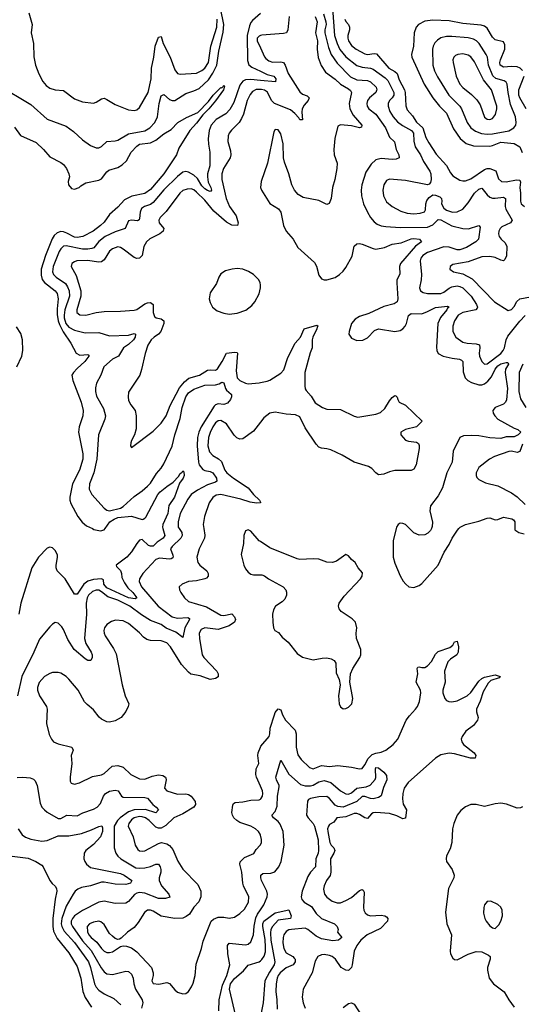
# Model space of a CAD drawing. Header units: inches. Extents: x 1682530 to 1839546, y 640742 to 791647.
# Tile 345 of 656: x 1718228 to 1721922, y 736498 to 743746. Entities that reach past the tile are written whole.
import ezdxf

# ---------------------------------------------------------------- set-up
doc = ezdxf.new("R2010")
doc.units = ezdxf.units.IN
doc.header["$MEASUREMENT"] = 0
for name, color, linetype in [('B7713', 7, 'Continuous'), ('B7714', 7, 'Continuous'), ('B7723', 7, 'Continuous'), ('B7724', 7, 'Continuous')]:
    doc.layers.add(name, color=color, linetype=linetype)

msp = doc.modelspace()

# ---------------------------------------------------------------- linework, layer by layer
at = {"layer": 'B7713', "color": 5}
for points, elevation in [([(1719401.8, 740000), (1719422.2, 739970), (1719423.8, 739950), (1719413.4, 739930), (1719350.8, 739869.2), (1719339.3, 739850), (1719355.1, 739804.9), (1719358.8, 739790), (1719356, 739784), (1719343.6, 739776.4), (1719330, 739774.9), (1719257.6, 739782.4), (1719230, 739773.5), (1719133.8, 739670), (1719108.8, 739630), (1719106.3, 739610), (1719124.6, 739570), (1719247.5, 739430), (1719351.4, 739350), (1719390, 739339.7), (1719465.4, 739345.4), (1719477.2, 739337.2), (1719478.8, 739330), (1719443.6, 739270), (1719430, 739197.6), (1719376.8, 739236.8), (1719307.2, 739267.2), (1719270, 739294.4), (1719190, 739323.4), (1719124, 739364), (1719038.1, 739430), (1718950, 739473.4), (1718876.8, 739496.8), (1718830, 739535.2), (1718810, 739545.6), (1718790, 739547.5), (1718762.7, 739537.3), (1718734.8, 739510), (1718725, 739490), (1718718, 739450), (1718719.2, 739370), (1718703.9, 739190), (1718714.6, 739154.6), (1718755, 739090), (1718762, 739070), (1718761.3, 739050), (1718750.3, 739029.7), (1718730, 739028.4), (1718710, 739040.9), (1718628.7, 739110), (1718583, 739183), (1718550, 739258), (1718537, 739277), (1718510, 739302.7), (1718490, 739309.2), (1718470, 739297.2), (1718450, 739276), (1718374.5, 739185.5), (1718332.4, 739090), (1718242.2, 738910), (1718212.5, 738770)], 560), ([(1719282.3, 740000), (1719295.5, 739950), (1719285.2, 739930), (1719240.2, 739899.8), (1719209.6, 739870.4), (1719190, 739869.6), (1719176.6, 739876.6), (1719130, 739918.4), (1719110, 739914), (1719089.1, 739890.9), (1719050.8, 739830), (1719016.4, 739790), (1718938.5, 739730), (1718940.9, 739720.9), (1718971.1, 739691.1), (1718978.2, 739670), (1718980.7, 739640.7), (1718999.7, 739599.7), (1719024.3, 739564.3), (1719061, 739530), (1719090, 739490.3), (1719078.2, 739481.8), (1719030, 739490.8), (1718870, 739564.9), (1718847.1, 739590), (1718843.7, 739623.7), (1718830.5, 739630.5), (1718770, 739624.3), (1718728.3, 739611.7), (1718699.6, 739590), (1718650, 739516.8), (1718630, 739517.2), (1718562.8, 739630), (1718504.3, 739690), (1718496.5, 739710), (1718496.4, 739730), (1718507, 739787), (1718506.4, 739806.4), (1718490, 739839.8), (1718470, 739858.2), (1718450, 739863.1), (1718430, 739855.5), (1718367.3, 739790), (1718318.2, 739710), (1718235.1, 739450), (1718221.8, 739370)], 540), ([(1719583.4, 740000), (1719590.6, 739950.6), (1719589.5, 739930), (1719548.1, 739850), (1719532.1, 739790), (1719539.8, 739750), (1719555, 739730), (1719605, 739690), (1719615.1, 739670), (1719615.3, 739650), (1719604.2, 739635.8), (1719591.1, 739628.9), (1719530, 739615.9), (1719470.3, 739609.7), (1719424.7, 739590), (1719401, 739570), (1719404, 739550), (1719413.4, 739530), (1719441.6, 739490), (1719470, 739464.2), (1719604, 739424), (1719710, 739363.3), (1719730, 739359.8), (1719790, 739372.2), (1719809.1, 739350), (1719815.9, 739330), (1719810.2, 739310), (1719770, 739283.4), (1719690, 739256.9), (1719590, 739268.9), (1719564, 739256), (1719549.4, 739230.6), (1719551.1, 739190), (1719571.1, 739070), (1719583.2, 739050), (1719678.2, 738950), (1719690.2, 738930), (1719690.2, 738909.8), (1719670, 738895.3), (1719630, 738889), (1719556.9, 738916.9), (1719487.8, 738927.8), (1719470, 738942.3), (1719420.2, 739000.2), (1719338.9, 739130), (1719310, 739157.8), (1719270, 739173.6), (1719190, 739176.5), (1719163.8, 739183.8), (1719139.7, 739199.7), (1719110, 739233.5), (1719030, 739300.9), (1718990, 739320.3), (1718933.8, 739326.2), (1718904.2, 739315.8), (1718870, 739293.3), (1718852.2, 739270), (1718847.2, 739250), (1718848.8, 739230), (1718858, 739210), (1718918.3, 739118.3), (1718938, 739078), (1718983.2, 738850), (1719005.2, 738770), (1719030.2, 738710), (1719027.2, 738690), (1719010, 738653.6), (1718973.7, 738610), (1718930, 738584.8), (1718890, 738575.5), (1718870, 738577.8), (1718830, 738596), (1718812.1, 738612.1), (1718770, 738666.3), (1718724.2, 738704.2), (1718705.8, 738725.8), (1718657.4, 738810), (1718590, 738891.3), (1718570, 738911.1), (1718530, 738935.1), (1718510, 738939.7), (1718470, 738939.7), (1718450, 738934), (1718410, 738911.1), (1718370, 738867), (1718358.5, 738830), (1718359.6, 738810), (1718374.6, 738770), (1718426, 738690), (1718430.3, 738670), (1718426.1, 738566.1), (1718445.1, 738485.1), (1718461.6, 738450), (1718476.3, 738430), (1718510, 738414.9), (1718610.6, 738390), (1718621.6, 738370), (1718606.4, 738330), (1718610.7, 738270), (1718599.1, 738170), (1718600.5, 738140.5), (1718605.8, 738125.8), (1718630, 738119.1), (1718667.5, 738127.5), (1718764.9, 738175.1), (1718830, 738187.9), (1718850, 738198), (1718909.6, 738250), (1718950, 738257), (1718990, 738242.9), (1719046, 738190), (1719110, 738158.2), (1719150, 738154.5), (1719203.4, 738176.6), (1719250, 738187.8), (1719282.8, 738182.8), (1719300.7, 738170), (1719303.2, 738163.2), (1719306.4, 738150), (1719294, 738090), (1719310, 738070.3), (1719390, 738044.6), (1719450, 738047), (1719470, 738042.3), (1719490.2, 738030), (1719520.2, 737990), (1719521.8, 737970), (1719509.1, 737950), (1719430, 737899.1), (1719362.6, 737870), (1719304.7, 737815.3), (1719270, 737794), (1719250, 737793.6), (1719230, 737802.5), (1719181, 737850), (1719153.6, 737870), (1719130, 737879.1), (1719110, 737880.9), (1719070, 737870.3), (1719050, 737855), (1719030.7, 737830), (1719027.6, 737810), (1719064, 737730), (1719077.9, 737670), (1719098, 737638), (1719110, 737628.7), (1719130, 737625.1), (1719150, 737628), (1719250, 737682.8), (1719271.8, 737688.2), (1719310, 737680.2), (1719330, 737667.3), (1719356.6, 737636.6), (1719393.1, 737553.1), (1719430, 737491.8), (1719539, 737379), (1719561.3, 737330), (1719561.7, 737290), (1719546.3, 737253.7), (1719510, 737213), (1719477.3, 737162.7), (1719454.8, 737145.2), (1719430, 737133.5), (1719370, 737129.8), (1719270, 737147.7), (1719210, 737184.6), (1719190, 737191.3), (1719170, 737191.4), (1719145.7, 737174.3), (1719100.8, 737099.2), (1719070, 737063.1), (1719022.4, 737030), (1718975.8, 736984.2), (1718962.5, 736977.5), (1718950, 736976.2), (1718930, 736983.6), (1718910, 736998.9), (1718890, 737020.5), (1718850, 737086), (1718825.9, 737106), (1718810, 737111.1), (1718770, 737103.2), (1718740.8, 737090), (1718724.2, 737070), (1718727.6, 737032.4), (1718738, 737010), (1718754, 736990), (1718795, 736955), (1718830, 736908.4), (1718850, 736889.3), (1718870, 736880.7), (1718890, 736879.2), (1718910, 736883.9), (1718970, 736923.8), (1718990, 736928.5), (1719013.4, 736926.6), (1719050, 736914.9), (1719090, 736884.9), (1719198.6, 736770), (1719210.2, 736729.8), (1719210.2, 736709.8), (1719200.3, 736670), (1719210, 736650.7), (1719253.5, 736646.5), (1719310, 736658.4), (1719330, 736650.4), (1719370, 736604.4), (1719390, 736588.5), (1719430, 736576.4), (1719450, 736578), (1719470, 736592.7), (1719493.8, 736626.2), (1719505.7, 736654.3), (1719520.5, 736710), (1719526.3, 736793.7), (1719565.4, 736910), (1719577.7, 736962.3), (1719637.4, 737110), (1719654.5, 737125.5), (1719690, 737138.6), (1719730, 737139.8), (1719770, 737133.5), (1719810, 737139.3), (1719850, 737166.7), (1719882.1, 737197.9), (1719913.5, 737250), (1719914.9, 737290), (1719875.4, 737370), (1719869.8, 737390), (1719862.5, 737470), (1719849.1, 737529.1), (1719852.2, 737547.8), (1719882.3, 737577.7), (1719951.8, 737608.2), (1719970, 737638), (1719999.1, 737670), (1720000, 737672.2)], 580), ([(1718762.7, 740000), (1718774.4, 739994.4), (1718823.6, 739983.6), (1718850, 739991.4), (1718856.1, 740000)], 540), ([(1720000, 739904.9), (1719992.3, 739910), (1719930, 739982), (1719910, 739990.9), (1719890, 739982.9), (1719878, 739950), (1719876.8, 739890), (1719857.7, 739810), (1719877.5, 739730), (1719890, 739703.6), (1719910, 739678.4), (1719930, 739664.3), (1719950, 739658.6), (1720000, 739659.6)], 620), ([(1720000, 738105.1), (1719970.8, 738170), (1719965.8, 738190), (1719969, 738231), (1719989.6, 738270), (1719980.7, 738330), (1719983.4, 738350), (1720000, 738391)], 580), ([(1718208.4, 738168.4), (1718250, 738170.3), (1718304.9, 738164.9), (1718330, 738154.4), (1718342.5, 738142.5), (1718357.3, 738110), (1718378.2, 737978.2), (1718391.8, 737950), (1718409.3, 737929.3), (1718430, 737911.7), (1718510, 737864.9), (1718530, 737866.7), (1718575.3, 737890), (1718650, 737884.9), (1718693.4, 737906.6), (1718770, 737933.8), (1718798.5, 737950), (1718822.7, 737977.3), (1718843.9, 738030), (1718860.3, 738050), (1718890, 738067.3), (1718930, 738074.8), (1718952.2, 738070), (1718978, 738030), (1718990, 738023.5), (1719150, 738019.3), (1719170, 738014.9), (1719209, 737969), (1719233.7, 737950), (1719250.2, 737930), (1719230, 737908), (1719153.1, 737933.1), (1719070, 737929.2), (1719030, 737915.8), (1718968.7, 737871.3), (1718946.9, 737850), (1718924.5, 737810), (1718922.4, 737650), (1718934.9, 737610), (1718949.5, 737589.5), (1718973.1, 737570), (1719082.8, 737502.8), (1719110, 737499.3), (1719150, 737503.6), (1719190, 737513.3), (1719230, 737530.1), (1719250, 737529), (1719262.2, 737510), (1719267.3, 737490), (1719266.4, 737470), (1719253.8, 737430), (1719254.2, 737410), (1719272, 737370), (1719326.3, 737310), (1719332.1, 737287.9), (1719302.2, 737277.8), (1719250, 737278.3), (1719150, 737315.4), (1719110, 737321.4), (1719090, 737316.5), (1719073.6, 737306.4), (1719030, 737254.5), (1719010, 737242), (1718930, 737239.8), (1718850, 737257), (1718810, 737249), (1718690, 737189.9), (1718630.8, 737149.2), (1718615.3, 737130), (1718607, 737110), (1718607.7, 737090), (1718617.6, 737070), (1718690, 736966.1), (1718754.3, 736894.3), (1718826.8, 736766.8), (1718850, 736736.8), (1718870, 736722.2), (1718910, 736717.1), (1719010, 736742.9), (1719030, 736740.7), (1719050, 736720.3), (1719064, 736690), (1719068.8, 736650), (1719080.7, 736610), (1719128.4, 736530), (1719134.7, 736510), (1719125.6, 736470)], 560), ([(1720000, 737744.2), (1719998.5, 737750), (1719986.6, 737770), (1719964.7, 737790), (1719930, 737809.8), (1719850, 737835.9), (1719826, 737850), (1719804.8, 737870), (1719793.8, 737890), (1719790.9, 737910), (1719797, 737963), (1719802.7, 737977.3), (1719815.2, 737984.8), (1719870, 737987.4), (1719930, 738000.1), (1719990, 738003.8), (1720000, 738008.8)], 580), ([(1718217.3, 737790), (1718246.8, 737746.8), (1718269.4, 737729.4), (1718310, 737713.6), (1718390, 737699.2), (1718430, 737704.3), (1718510, 737737.5), (1718590, 737739.2), (1718683.9, 737756.1), (1718757.3, 737782.7), (1718810, 737808.2), (1718833, 737813), (1718838, 737798), (1718837.8, 737770), (1718822.1, 737730), (1718770, 737673.7), (1718713.8, 737630), (1718702.3, 737610), (1718699.6, 737570), (1718706.5, 737550), (1718718.9, 737530), (1718750, 737506), (1718970, 737461.6), (1718997.7, 737450), (1719052.9, 737410), (1719043.2, 737390), (1719010, 737379.6), (1718930, 737383.4), (1718850, 737397.6), (1718830, 737397.2), (1718750, 737370.9), (1718682.5, 737357.5), (1718655, 737345), (1718635.8, 737330), (1718620.2, 737310), (1718570, 737219.8), (1718537.5, 737130), (1718533.9, 737090), (1718537.1, 737070), (1718555.7, 737035.7), (1718630, 736953.3), (1718733.8, 736810), (1718748.9, 736768.9), (1718778.6, 736650), (1718790, 736624.2), (1718810, 736602), (1718850, 736574.2), (1718921, 736541), (1718973.4, 736493.4)], 540), ([(1718009.1, 737609.1), (1718290, 737574.3), (1718346.7, 737550), (1718390, 737523.6), (1718400.7, 737510), (1718449.2, 737409.2), (1718466.8, 737386.9), (1718490, 737368.4), (1718499.4, 737350), (1718500.1, 737330), (1718487.8, 737272.2), (1718472.5, 737130), (1718471.2, 737070), (1718477.2, 737037.2), (1718503.5, 736983.5), (1718590, 736876.5), (1718650, 736777.6), (1718677.8, 736690), (1718693, 736593), (1718709.1, 736549.1), (1718757, 736477)], 520), ([(1719694.4, 736450), (1719695.8, 736530), (1719721.7, 736638.3), (1719752.7, 736710), (1719774.5, 736790), (1719759.9, 736870), (1719756.8, 736930), (1719770, 736947.6), (1719890, 736936.5), (1719910, 736941.3), (1719930, 736957.6), (1719948.3, 737010), (1719954, 737074), (1719965.8, 737134.2), (1719977.9, 737162.1), (1720000, 737193.2)], 560), ([(1719818.5, 736410), (1719772.1, 736610), (1719780.7, 736650), (1719810, 736687.4), (1719875.3, 736744.7), (1719910, 736786.9), (1719990, 736810.2), (1720000, 736818.3)], 540)]:
    msp.add_lwpolyline(points, dxfattribs=dict(at, elevation=elevation))
at = {"layer": 'B7714', "color": 5}
for points, elevation in [([(1718070, 743262.6), (1718310, 743121.1), (1718430, 743014.3), (1718570, 742962), (1718623.5, 742923.5), (1718690, 742861.3), (1718750, 742820.3), (1718790, 742802.6), (1718810, 742803.1), (1718830, 742812.4), (1718870, 742850.3), (1718930, 742854.2), (1718950, 742859.7), (1719030, 742905.5), (1719150, 742926.9), (1719186, 742950), (1719222.3, 742990), (1719243.4, 743030), (1719255.2, 743130), (1719270, 743184.4), (1719290, 743194.4), (1719330, 743158.6), (1719350, 743150.2), (1719370, 743151.7), (1719450, 743203.5), (1719510, 743221.5), (1719550, 743239.6), (1719617.4, 743302.6), (1719650, 743351.4), (1719678.2, 743410), (1719693.9, 743513.9), (1719727.2, 743652.8), (1719731.4, 743710), (1719706.3, 743830)], 560), ([(1718295.2, 743795.2), (1718319.2, 743710), (1718312.6, 743650), (1718329.2, 743570), (1718332.4, 743472.4), (1718344.4, 743410), (1718367.7, 743347.7), (1718398.5, 743290), (1718422.3, 743262.3), (1718450, 743242.3), (1718489.1, 743229.1), (1718550, 743224.9), (1718630, 743162.3), (1718690, 743140.3), (1718770, 743131.8), (1718790, 743138.9), (1718830, 743163.7), (1718850, 743167.2), (1718870, 743159.5), (1718930, 743122.3), (1719030, 743082.3), (1719070, 743077.4), (1719090, 743082.6), (1719110, 743099.3), (1719172.8, 743210), (1719196.5, 743310), (1719197.3, 743390), (1719215.2, 743470), (1719224.7, 743550), (1719250, 743618), (1719270, 743622), (1719283.2, 743570), (1719335.7, 743470), (1719370, 743376.4), (1719390, 743350.3), (1719410, 743345.8), (1719530, 743353.1), (1719570, 743371.5), (1719591.6, 743390), (1719617, 743430), (1719636.1, 743550), (1719678.7, 743690), (1719682.8, 743750)], 580), ([(1720000, 743790.4), (1719940.9, 743739.1), (1719930, 743725.6), (1719919.6, 743700.4), (1719903.8, 743630), (1719905.1, 743445.1), (1719914, 743414), (1719936.9, 743396.9), (1720000, 743366.5)], 560), ([(1720000, 743628.5), (1719990, 743624.8), (1719983.1, 743616.9), (1719977.6, 743610), (1719976.2, 743590), (1720000, 743537.9)], 580), ([(1720000, 743299.3), (1719930, 743305.9), (1719890, 743302.2), (1719870, 743293.7), (1719850, 743265), (1719803.8, 743136.2), (1719775.9, 743084.1), (1719746.3, 743053.7), (1719674.5, 743010), (1719637.7, 742970), (1719624, 742930), (1719616.8, 742870), (1719617.2, 742830), (1719627.6, 742770), (1719628.1, 742670), (1719610.7, 742610), (1719610.1, 742590), (1719615.2, 742550), (1719635.3, 742510), (1719639.7, 742490), (1719636.2, 742483.8), (1719630, 742481.6), (1719610, 742488.2), (1719590, 742501.3), (1719570, 742522.1), (1719537, 742577), (1719510, 742601.1), (1719470, 742623.7), (1719450, 742628.1), (1719430, 742623.7), (1719390, 742592.5), (1719290, 742493.1), (1719210, 742400.2), (1719190, 742385.7), (1719147.7, 742370), (1719124.9, 742355.1), (1719114.7, 742330), (1719110, 742282.7), (1719106.5, 742273.5), (1719095.5, 742264.5), (1719050, 742270.7), (1719030, 742265.4), (1719005.2, 742210), (1718930, 742184.3), (1718857.7, 742150), (1718810, 742112.1), (1718773, 742067), (1718759.4, 742060.6), (1718730, 742055.9), (1718690, 742057.4), (1718570, 742080.9), (1718550, 742078.7), (1718530, 742059.8), (1718519.3, 742040.7), (1718473.5, 741930), (1718469.6, 741890), (1718477.4, 741870), (1718496.3, 741850), (1718564, 741804), (1718580.3, 741780.3), (1718591.7, 741750), (1718593.5, 741710), (1718560.5, 741610), (1718554, 741570), (1718554.7, 741550), (1718567.7, 741510), (1718590, 741483.1), (1718630, 741461.3), (1718710, 741442), (1718810, 741442.8), (1718890, 741419.4), (1719030, 741424.6), (1719070, 741434.8), (1719080.3, 741430), (1719077.2, 741410), (1719066.1, 741390), (1719030, 741355.6), (1718991, 741330), (1718954.7, 741270), (1718910, 741247.7), (1718847.6, 741190), (1718824.6, 741130), (1718794, 741070), (1718784.8, 741035.2), (1718785, 741010), (1718793.9, 740973.9), (1718844.9, 740884.9), (1718858.4, 740830), (1718854.9, 740805.1), (1718807.1, 740690), (1718795.1, 740510), (1718773.1, 740410), (1718741.5, 740330), (1718739.7, 740290), (1718758, 740250), (1718850.2, 740150.2), (1718870, 740136.5), (1718890, 740131.6), (1718969.4, 740150), (1718990, 740162.7), (1719070, 740236), (1719130, 740276.9), (1719170, 740312.7), (1719190, 740334.9), (1719234.9, 740405.1), (1719270, 740444.6), (1719290, 740475.8), (1719350, 740607.4), (1719369, 740690), (1719409, 740811), (1719423.7, 740890), (1719450.2, 740970), (1719470, 741000.1), (1719510, 741026.1), (1719590, 741056), (1719670, 741057.7), (1719695.5, 741064.5), (1719716.6, 741076.6), (1719730, 741073), (1719742.2, 741030), (1719750, 741018), (1719786.2, 740990), (1719787, 740987), (1719787.2, 740970), (1719780.1, 740950), (1719757.5, 740922.5), (1719730, 740913.5), (1719690, 740919), (1719670, 740911.6), (1719659.4, 740900.6), (1719564.8, 740750), (1719547, 740710), (1719537.2, 740670), (1719534, 740610), (1719543.3, 740490), (1719549.6, 740470), (1719575.1, 740435.1), (1719590, 740427.7), (1719630, 740421.3), (1719650, 740409.6), (1719677.2, 740370), (1719680.2, 740350), (1719670, 740341.6), (1719610, 740323.2), (1719536.1, 740283.9), (1719491.1, 740250), (1719464.7, 740215.3), (1719410.2, 740110), (1719393.8, 740050), (1719395, 740010), (1719401.8, 740000)], 560), ([(1718190, 742954), (1718234, 742894), (1718350, 742841), (1718403.6, 742790), (1718450, 742736.4), (1718530, 742694.9), (1718550, 742679.1), (1718573, 742650), (1718590.6, 742610), (1718593.4, 742590), (1718585.3, 742554.7), (1718586.7, 742530), (1718610, 742503.8), (1718630, 742498.4), (1718665.2, 742510), (1718677.4, 742522.6), (1718714.9, 742545.1), (1718810, 742565.6), (1718830, 742574.7), (1718870, 742626.4), (1718883, 742637), (1718950, 742658.5), (1718982.8, 742677.2), (1719013.4, 742706.6), (1719048.6, 742770), (1719090, 742814.9), (1719110, 742830.2), (1719190, 742840.2), (1719230, 742858.2), (1719290, 742905.2), (1719342.2, 742937.8), (1719393.2, 742990), (1719455.1, 743024.9), (1719538.4, 743061.6), (1719617.4, 743142.6), (1719651.6, 743190), (1719710, 743245.5), (1719715.5, 743244.5), (1719726, 743254), (1719730, 743264.7), (1719735.2, 743255.2), (1719727.7, 743230), (1719670, 743149.7), (1719620.9, 743090), (1719575.3, 743044.7), (1719530, 742983.5), (1719480.5, 742930), (1719399.9, 742800.1), (1719382.4, 742750), (1719290.1, 742610), (1719190, 742495.4), (1719150, 742466.9), (1719054.1, 742445.9), (1718999.1, 742420.9), (1718950, 742366.4), (1718887.8, 742312.2), (1718850, 742255.8), (1718822.8, 742230), (1718767.6, 742190), (1718692.2, 742150), (1718650, 742141.5), (1718630, 742144.2), (1718575.5, 742175.5), (1718550, 742184.9), (1718530, 742186), (1718502.7, 742177.3), (1718481.7, 742158.3), (1718466.5, 742133.5), (1718417, 742010), (1718385, 741910), (1718384.7, 741864.7), (1718394.3, 741834.3), (1718410, 741812.1), (1718490, 741750.1), (1718503.5, 741730), (1718510.1, 741690.1), (1718503.4, 741616.6), (1718504.4, 741575.6), (1718512, 741530), (1718521.9, 741501.9), (1718548.7, 741448.7), (1718603.6, 741363.6), (1718643.5, 741290), (1718670, 741276.6), (1718730, 741281.3), (1718736, 741276), (1718736.2, 741270), (1718707.5, 741230), (1718650, 741179), (1718622.8, 741150), (1718612.1, 741130), (1718619, 741090), (1718681, 740930), (1718695.3, 740870), (1718692.1, 740830), (1718666.7, 740750), (1718661.9, 740710), (1718691.4, 740550), (1718693.1, 740510), (1718666.9, 740430), (1718616.5, 740330), (1718596, 740230), (1718596, 740210), (1718603.4, 740183.4), (1718655.5, 740090), (1718687.7, 740047.7), (1718720.1, 740020.1), (1718762.7, 740000)], 540), ([(1720000, 743232.5), (1719968.9, 743231.1), (1719942.8, 743217.2), (1719924.4, 743195.6), (1719902.9, 743150), (1719876.8, 743050), (1719862.3, 743017.7), (1719842.7, 742990), (1719786.7, 742933.3), (1719770, 742909.5), (1719763.2, 742890), (1719761.5, 742850), (1719780.9, 742780.9), (1719783.7, 742750), (1719777.3, 742730), (1719728.9, 742650), (1719716.6, 742610), (1719717.1, 742570), (1719747.7, 742430), (1719772.2, 742370), (1719821.2, 742301.2), (1719836.6, 742250), (1719830.4, 742230), (1719790, 742234.5), (1719750, 742254.7), (1719657.5, 742337.5), (1719590, 742416.9), (1719530, 742477.2), (1719510, 742493.9), (1719490, 742501.2), (1719460.9, 742499.1), (1719430, 742488.2), (1719406.4, 742470), (1719305.5, 742334.5), (1719263.2, 742290), (1719252.4, 742270), (1719255.2, 742250), (1719287.9, 742210), (1719284.7, 742190), (1719259.6, 742170), (1719187.2, 742132.8), (1719161.3, 742110), (1719142.9, 742077.1), (1719130.2, 742009.8), (1719110.2, 741989.8), (1719090, 741988.3), (1719070, 741995.6), (1718990, 742057.6), (1718970, 742068.7), (1718950, 742072.8), (1718910, 742058.8), (1718890, 742042.7), (1718850, 741977.7), (1718830, 741962.9), (1718810, 741961.2), (1718727, 741973), (1718649.5, 741970.5), (1718630, 741964.4), (1718612, 741950), (1718606.9, 741930), (1718643.9, 741864), (1718677.6, 741750), (1718678, 741710), (1718649.4, 741609.4), (1718649.5, 741589.5), (1718670, 741572.4), (1718714, 741570), (1718790, 741590.2), (1718850, 741599), (1718970, 741599.2), (1719070, 741607.2), (1719090, 741613.4), (1719150, 741654.4), (1719170, 741662.2), (1719190, 741663.6), (1719210.3, 741650), (1719210.2, 741590), (1719220.7, 741560.8), (1719231.7, 741551.7), (1719270, 741543.8), (1719290.2, 741530), (1719289.4, 741510), (1719267.7, 741450), (1719250.2, 741430), (1719216.9, 741410), (1719195.5, 741390), (1719172.2, 741350), (1719151.7, 741288.3), (1719125.8, 741170), (1719112, 741128), (1719030, 741004), (1719025.8, 740970), (1719030, 740942.8), (1719047.2, 740910), (1719077, 740870), (1719086, 740830), (1719085.3, 740734.7), (1719074, 740690), (1719050, 740648), (1719044.9, 740630), (1719042.8, 740610), (1719050, 740598), (1719210, 740715.8), (1719270, 740774.9), (1719305.3, 740830), (1719335, 740905), (1719379.2, 740990), (1719405.1, 741034.9), (1719440.1, 741079.9), (1719473.7, 741106.3), (1719552.1, 741130), (1719610, 741165.1), (1719630, 741169.5), (1719670, 741165.2), (1719684.9, 741175.1), (1719719.7, 741230), (1719750, 741291), (1719810, 741298.8), (1719830, 741296.1), (1719832.3, 741292.3), (1719821, 741161), (1719828.4, 741110), (1719849.2, 741090), (1719889.7, 741069.7), (1719910, 741066.4), (1719990, 741072), (1720000, 741074.1)], 580), ([(1720000, 741794.1), (1719997.4, 741810), (1719987.8, 741830), (1719949.8, 741869.8), (1719912.9, 741892.9), (1719870.5, 741909.5), (1719830, 741915.4), (1719791.3, 741910), (1719744, 741896), (1719710, 741874.5), (1719693.7, 741850), (1719675.8, 741804.2), (1719630, 741734.5), (1719623.9, 741690), (1719630, 741664), (1719647.2, 741630), (1719682.2, 741602.2), (1719730, 741585.5), (1719770, 741579), (1719830, 741586.7), (1719892.2, 741607.8), (1719938.3, 741641.7), (1719959.7, 741670), (1719990, 741727.7), (1720000, 741773)], 620), ([(1718207.1, 741190), (1718243.9, 741270), (1718251.6, 741310), (1718247.2, 741390), (1718235.8, 741435.8), (1718205.3, 741485.3)], 540), ([(1720000, 740782.3), (1719950, 740716.8), (1719870, 740659.9), (1719850, 740658.7), (1719827.9, 740667.9), (1719806.8, 740686.8), (1719750, 740770.7), (1719710, 740794.6), (1719690, 740793.3), (1719670, 740777.4), (1719650, 740749.8), (1719630, 740708.3), (1719618.2, 740670), (1719612.3, 740610), (1719625.5, 740565.5), (1719650, 740537.1), (1719692.8, 740512.8), (1719713.9, 740493.9), (1719737.7, 740430), (1719752.2, 740410), (1719801.3, 740370), (1719910, 740300.2), (1719950, 740250.1), (1719993.6, 740210), (1720000, 740194.7)], 580), ([(1718856.1, 740000), (1718891.7, 740050), (1718923.1, 740070), (1718950, 740080.7), (1719051.1, 740091.1), (1719130, 740067.6), (1719138, 740070), (1719150, 740076), (1719155.5, 740084.5), (1719245.8, 740250), (1719261.7, 740270), (1719310, 740310.2), (1719358, 740342), (1719397, 740383), (1719410, 740405.5), (1719424.9, 740415.1), (1719430, 740426), (1719437.5, 740417.5), (1719438.7, 740390), (1719430.3, 740370), (1719405, 740335), (1719367.4, 740230), (1719326.6, 740170), (1719318.8, 740110), (1719281.7, 740030), (1719279.7, 740010), (1719282.3, 740000)], 540), ([(1720000, 740189.8), (1719972.4, 740187.6), (1719925.5, 740194.5), (1719856.8, 740216.8), (1719710, 740251), (1719674.1, 740245.9), (1719650.1, 740229.9), (1719622.7, 740190), (1719587.6, 740090), (1719579, 740030), (1719583.4, 740000)], 580)]:
    msp.add_lwpolyline(points, dxfattribs=dict(at, elevation=elevation))
at = {"layer": 'B7723', "color": 5}
for points, elevation in [([(1721000.1, 740000), (1720977.5, 739910), (1720978, 739790), (1720990, 739744.4), (1721030, 739652.4), (1721052, 739612), (1721070.1, 739590.1), (1721092.2, 739572.2), (1721130, 739565.7), (1721170, 739580.2), (1721190, 739596.9), (1721308.6, 739730), (1721353.6, 739826.4), (1721390, 739882), (1721411.8, 739928.2), (1721451.6, 739988.4), (1721462.3, 740000)], 620), ([(1721259.2, 740000), (1721253.2, 739986.8), (1721233.4, 739966.6), (1721210, 739954.2), (1721170, 739950.8), (1721129.1, 739969.1), (1721098.9, 740000)], 620), ([(1721874.9, 740000), (1721874.9, 739990), (1721902.8, 739970), (1721942.2, 739962.2)], 620), ([(1720000, 739659.6), (1720010, 739659.8), (1720031.4, 739651.4), (1720060.3, 739630), (1720167.7, 739570), (1720186.5, 739550), (1720192.5, 739532.5), (1720193, 739510), (1720179.7, 739480.3), (1720159.6, 739460.4), (1720112.2, 739430), (1720097.3, 739402.7), (1720090.2, 739370), (1720091.4, 739311.4), (1720097.4, 739270), (1720106.7, 739250), (1720134.1, 739234.1), (1720161.4, 739201.4), (1720203.8, 739163.8), (1720270, 739079.6), (1720310, 739052.3), (1720390, 739033.6), (1720454, 739046), (1720490, 739047.9), (1720522, 739042), (1720544.2, 739030), (1720555.3, 739010), (1720559, 738939), (1720580.7, 738890), (1720587.7, 738850), (1720574.9, 738770), (1720579.3, 738710), (1720590, 738687.7), (1720610, 738673.4), (1720630, 738675.5), (1720650, 738686), (1720673.6, 738710), (1720681.6, 738750), (1720658, 738870), (1720663.7, 738930), (1720680.7, 738970), (1720733.3, 739050), (1720740.5, 739070), (1720740.5, 739110), (1720708.5, 739190), (1720705.7, 739230), (1720711.3, 739270), (1720699.6, 739310), (1720676.8, 739336.8), (1720594.3, 739390), (1720579.7, 739410), (1720574.8, 739430), (1720580.4, 739450), (1720618.2, 739501.8), (1720738.4, 739630), (1720749.5, 739650), (1720753.4, 739673.4), (1720721.2, 739710), (1720699, 739750), (1720671.9, 739771.9), (1720650, 739799), (1720630, 739808.7), (1720560.4, 739759.6), (1720530.3, 739749.7), (1720490, 739752.6), (1720430, 739775.1), (1720390, 739777.3), (1720290, 739771.9), (1720270, 739776.1), (1720070, 739858.7), (1720000, 739904.9)], 620), ([(1720000, 738391), (1720002.6, 738397.4), (1720064.7, 738470), (1720070.8, 738490), (1720072.7, 738530), (1720104.3, 738630), (1720110, 738646.7), (1720130, 738674), (1720150, 738665.5), (1720163, 738630), (1720185.4, 738590), (1720256.5, 738516.5), (1720263.1, 738490), (1720263.6, 738390), (1720275.8, 738335.8), (1720299.7, 738299.7), (1720361.5, 738241.5), (1720390, 738230.8), (1720450, 738256), (1720510, 738249.5), (1720570, 738257.2), (1720670, 738244.8), (1720730, 738231.2), (1720750, 738234.4), (1720770, 738261.3), (1720793.5, 738306.5), (1720823.7, 738336.3), (1720850, 738347.5), (1720890, 738353.3), (1720924.9, 738370), (1720979.1, 738410), (1721012.5, 738450), (1721074.4, 738590), (1721097.2, 738622.8), (1721143.7, 738670), (1721157.1, 738690), (1721171.8, 738728.2), (1721180.9, 738790), (1721178.4, 738810), (1721148.2, 738870), (1721158.9, 738930), (1721154.5, 738970), (1721160.5, 738979.5), (1721170, 738982.4), (1721190, 738976.5), (1721210, 738976.8), (1721230, 738988.5), (1721259.2, 739020.8), (1721290, 739076.3), (1721310, 739094), (1721396.4, 739123.6), (1721417.7, 739142.3), (1721430, 739167.3), (1721450, 739170.8), (1721459.3, 739130), (1721457, 739090), (1721447.3, 739070), (1721401.2, 739038.8), (1721381.3, 739018.7), (1721355.6, 738950), (1721360.4, 738870), (1721344.6, 738810), (1721344.2, 738790), (1721357.3, 738750), (1721370, 738734.6), (1721387.2, 738727.2), (1721410, 738724.4), (1721450, 738731.8), (1721522, 738770), (1721550, 738792.8), (1721610, 738876.6), (1721630, 738896.4), (1721650, 738907), (1721730, 738923.7), (1721766.8, 738910), (1721758, 738902), (1721697.7, 738882.3), (1721678.8, 738861.2), (1721642, 738798), (1721619.6, 738730), (1721592.7, 738670), (1721592.7, 738650), (1721603.8, 738610), (1721598, 738590), (1721570.3, 738549.7), (1721513.5, 738510), (1721486.1, 738470), (1721479.8, 738450), (1721482.6, 738430), (1721496.5, 738410), (1721574.6, 738350), (1721587.2, 738330), (1721582, 738310), (1721547, 738310), (1721430, 738341.4), (1721390, 738345.8), (1721330, 738335.2), (1721288.8, 738311.2), (1721088.4, 738131.6), (1721058.9, 738090), (1721048.9, 738050), (1721045.7, 738010), (1721052.5, 737972.5), (1721075.2, 737930), (1721070, 737869.3), (1721050, 737863.5), (1721004.8, 737884.8), (1720950, 737903.4), (1720850, 737909.8), (1720830, 737908.7), (1720818.7, 737901.3), (1720790, 737866.3), (1720770, 737870.8), (1720730, 737895.9), (1720710, 737902.4), (1720690, 737901.9), (1720630, 737879.4), (1720563, 737870), (1720540.2, 737839.8), (1720510, 737821.6), (1720501.2, 737810), (1720495.4, 737790), (1720496.4, 737770), (1720511.2, 737690), (1720522, 737670), (1720541.3, 737650), (1720548.4, 737630), (1720541, 737610), (1720515.6, 737570), (1720520.1, 737470), (1720512.9, 737447.1), (1720487.1, 737410), (1720470.2, 737370), (1720466.1, 737346.1), (1720472.8, 737310), (1720490, 737286.5), (1720530, 737257.8), (1720565.8, 737245.8), (1720590, 737246), (1720630, 737261.4), (1720670, 737284.6), (1720730, 737335.9), (1720750, 737343.1), (1720758.2, 737338.2), (1720764.2, 737324.2), (1720759.5, 737210), (1720762.2, 737190), (1720772.1, 737172.1), (1720790, 737157.8), (1720810, 737150.2), (1720890, 737153.3), (1720917.3, 737150), (1720930, 737142.4), (1720937.7, 737130), (1720936.9, 737110), (1720884.4, 737055.6), (1720787.2, 737010), (1720739.3, 736970), (1720710.2, 736930), (1720691, 736890), (1720676, 736790), (1720670, 736769.7), (1720650, 736747.8), (1720630, 736748.9), (1720594, 736770), (1720554, 736830), (1720528, 736850), (1720510, 736857.7), (1720470, 736864.5), (1720450, 736862.5), (1720424.2, 736850), (1720404, 736816), (1720380.9, 736730), (1720314, 736610), (1720308.4, 736551.6), (1720314.5, 736510), (1720330, 736470.4)], 580), ([(1720000, 737193.2), (1720026, 737230), (1720050.8, 737290), (1720052, 737310), (1720046.8, 737330), (1720007.9, 737410), (1720003, 737430), (1720004.4, 737450), (1720018.9, 737461.1), (1720077.1, 737462.9), (1720106.8, 737473.3), (1720135.7, 737510), (1720154, 737550), (1720176.1, 737670), (1720168.7, 737770), (1720144.9, 737824.8), (1720130, 737843.1), (1720097.4, 737870), (1720084.7, 737890), (1720110, 737916.9), (1720124.2, 737955.8), (1720125.5, 738030), (1720139.3, 738099.4), (1720138.7, 738110), (1720117.7, 738150), (1720113.7, 738170), (1720150, 738294.8), (1720210, 738191.6), (1720296.7, 738116.7), (1720330, 738106.3), (1720370, 738105.9), (1720390, 738111.6), (1720430, 738136.7), (1720470, 738145.3), (1720518.6, 738130), (1720590, 738068.9), (1720630, 738046.5), (1720650, 738044.4), (1720670, 738054.4), (1720711.6, 738090), (1720780.4, 738099.6), (1720807.5, 738112.5), (1720846.2, 738153.8), (1720851.5, 738168.5), (1720847.1, 738230), (1720850, 738241), (1720870, 738238), (1720910, 738206), (1720930, 738182), (1720931.7, 738150), (1720906, 738094), (1720890, 738032), (1720870, 738020.3), (1720830, 738010.8), (1720810, 738012.8), (1720770, 738026.8), (1720750, 738027.4), (1720710.2, 737990), (1720609.5, 737950.5), (1720570, 737954.3), (1720550, 737964.4), (1720510, 738012.4), (1720490, 738026.7), (1720430, 738025.2), (1720370, 738012.6), (1720355.2, 738004.8), (1720346.5, 737993.5), (1720340.8, 737890), (1720352.3, 737870), (1720389.5, 737830), (1720397.6, 737810), (1720424.6, 737710), (1720428.3, 737630), (1720425.4, 737610), (1720408.2, 737570), (1720405.7, 737510), (1720369.6, 737470), (1720350, 737439.3), (1720307.6, 737330), (1720301.7, 737290), (1720305.9, 737270), (1720321.8, 737250), (1720377.1, 737217.1), (1720410, 737166), (1720450, 737130.8), (1720547, 737090), (1720566.7, 737070), (1720572.4, 737050), (1720568.6, 737028.6), (1720600.5, 736990), (1720576, 736970), (1720533.5, 736966.5), (1720450, 736980.1), (1720410, 737000.9), (1720350, 737049.5), (1720330, 737058.7), (1720230, 737049.9), (1720210, 737046.1), (1720190, 737034.4), (1720174, 737010), (1720168.7, 736990), (1720166.1, 736950), (1720172.7, 736910), (1720190, 736877.8), (1720238.6, 736850), (1720250, 736838), (1720255.5, 736830), (1720257.1, 736810), (1720241.1, 736790), (1720190, 736767.3), (1720146.4, 736730), (1720131.4, 736710), (1720123.6, 736690), (1720116.6, 736650), (1720113.6, 736593.6), (1720122.3, 736530), (1720123.4, 736463.4)], 560), ([(1720000, 738008.8), (1720002.4, 738010), (1720016.4, 738030), (1720019.3, 738050), (1720015.8, 738070), (1720000, 738105.1)], 580), ([(1721930, 737952.4), (1721915.9, 737944.1), (1721890, 737941.6), (1721812.3, 737972.3), (1721770, 737978.2), (1721730, 737974.2), (1721650, 737954.5), (1721590, 737969.8), (1721550, 737969.8), (1721510, 737952.4), (1721475.6, 737924.4), (1721449, 737890), (1721424, 737830), (1721416.1, 737790), (1721410.2, 737689.8), (1721398.2, 737641.8), (1721370.4, 737590), (1721368, 737570), (1721370.5, 737550), (1721412.4, 737490), (1721427, 737450), (1721424.2, 737430), (1721386, 737350), (1721363, 737177), (1721372.3, 737090), (1721407.1, 737010), (1721398.9, 736890), (1721401.1, 736870), (1721418.3, 736838.3), (1721430, 736828.5), (1721450, 736826), (1721530, 736867.3), (1721590, 736886.3), (1721630, 736883.5), (1721681, 736861), (1721692.2, 736850), (1721692.7, 736830), (1721673.5, 736770), (1721672.1, 736750), (1721685.8, 736690), (1721718, 736650), (1721796.4, 736590), (1721830.4, 736530), (1721870, 736478)], 620), ([(1720000, 737672.2), (1720007.6, 737690), (1720008.3, 737711.7), (1720000, 737744.2)], 580), ([(1720000, 736818.3), (1720011.9, 736828.1), (1720028.3, 736851.7), (1720036.7, 736883.3), (1720038.6, 736918.6), (1720034.7, 736974.7), (1720018.2, 737070), (1720017.9, 737090), (1720025.5, 737110), (1720110, 737170.8), (1720210, 737194.8), (1720227.2, 737150), (1720222, 737130), (1720130, 737118.5), (1720089.5, 737070.5), (1720077.8, 737050), (1720074.5, 737025.5), (1720078.1, 736970), (1720106.6, 736810), (1720102.8, 736790), (1720066.1, 736733.9), (1720033.5, 736670), (1720019.5, 736510), (1720000.4, 736410)], 540), ([(1720610, 736475.5), (1720650, 736503.2), (1720670, 736509.1), (1720690, 736500.2), (1720813.4, 736310)], 580)]:
    msp.add_lwpolyline(points, dxfattribs=dict(at, elevation=elevation))
at = {"layer": 'B7723', "color": 5, "elevation": 640}
msp.add_lwpolyline([(1721697.5, 737257.5), (1721670, 737256), (1721650.6, 737230), (1721644.9, 737210), (1721644.4, 737170), (1721652.7, 737130), (1721662.4, 737110), (1721690, 737076.3), (1721710, 737060.5), (1721730, 737057.3), (1721755.6, 737084.4), (1721772, 737110), (1721782, 737150), (1721780.9, 737190), (1721770, 737213.2), (1721750, 737232.3)], close=True, dxfattribs=at)
at = {"layer": 'B7724', "color": 5}
for points, elevation in [([(1720531, 743830), (1720545.9, 743630), (1720565.2, 743570), (1720586, 743526), (1720630, 743471.3), (1720709.7, 743409.7), (1720750, 743395.1), (1720810, 743388.8), (1720830, 743381.6), (1720918.5, 743318.5), (1720938.9, 743298.9), (1720982.7, 743210), (1720982, 743190), (1720970.1, 743170), (1720950.2, 743150), (1720941.5, 743130), (1720941.4, 743110), (1720953, 743070), (1720977.3, 743030), (1721010, 742994.6), (1721046, 742966), (1721112.3, 742930), (1721127.3, 742910), (1721130.6, 742850.6), (1721139.5, 742810), (1721179.8, 742750), (1721200.9, 742700.9), (1721249.2, 742630), (1721255.8, 742610), (1721256.8, 742570), (1721252.6, 742547.4), (1721243.8, 742536.2), (1721230, 742529.6), (1721070, 742561.8), (1720950, 742572.1), (1720930, 742562), (1720909.5, 742530.5), (1720901.7, 742490), (1720907.1, 742450), (1720930, 742405.5), (1720970, 742371.1), (1721035.6, 742335.6), (1721081.6, 742321.6), (1721130, 742316.4), (1721178, 742322), (1721208.6, 742331.4), (1721215, 742345), (1721218.5, 742390), (1721226.3, 742413.7), (1721242.3, 742437.7), (1721270, 742455.6), (1721290, 742455.2), (1721321.3, 742441.3), (1721333.4, 742430), (1721337.4, 742410), (1721334.9, 742390), (1721350, 742359.1), (1721370, 742343.2), (1721414, 742330), (1721450, 742331.8), (1721490, 742350.4), (1721530, 742397.3), (1721577, 742470), (1721610, 742498.9), (1721630, 742506.5), (1721670, 742457.6), (1721690, 742440.6), (1721710, 742433), (1721730, 742431.9), (1721790, 742440.2), (1721806.3, 742430), (1721803.7, 742370), (1721808, 742350), (1721854.9, 742270), (1721842, 742250), (1721778.2, 742221.8), (1721765.4, 742210), (1721756.3, 742190), (1721754.5, 742170), (1721759.7, 742150), (1721773.6, 742130), (1721803.5, 742103.5), (1721816.2, 742076.2), (1721813, 742007), (1721800, 741980), (1721790, 741971.8), (1721770, 741975.2), (1721730, 741994.9), (1721690, 742003), (1721630, 742000.5), (1721530, 741963), (1721417.1, 741942.9), (1721397.1, 741930), (1721394.9, 741910), (1721422, 741890), (1721490, 741876), (1721559.3, 741839.3), (1721725.2, 741670), (1721825.4, 741605.4), (1721850, 741611.7), (1721870, 741634.9), (1721888.6, 741671.4), (1721909.8, 741690), (1721990, 741704.6)], 660), ([(1720212, 743770), (1720202.3, 743670), (1720191.6, 743650), (1720170, 743643.4), (1720010, 743632.3), (1720000, 743628.5)], 580), ([(1720403.2, 743770), (1720417.7, 743730), (1720405.1, 743650), (1720420.3, 743590), (1720418.1, 743530), (1720426.5, 743466.5), (1720448.2, 743408.2), (1720480.5, 743360.5), (1720550, 743308.8), (1720590.8, 743270.8), (1720650, 743237.2), (1720664, 743224), (1720671.6, 743210), (1720655, 743130), (1720660.1, 743090), (1720683.9, 743043.9), (1720748.2, 742970), (1720744.5, 742955.5), (1720730, 742949.8), (1720670, 742964.1), (1720590, 742972.8), (1720570, 742962.7), (1720549.5, 742870.5), (1720541.4, 742790), (1720542.9, 742750), (1720564.7, 742690), (1720562.6, 742650), (1720548.6, 742570), (1720532, 742510), (1720520.2, 742430), (1720507, 742393), (1720490, 742385.6), (1720430, 742414), (1720316.4, 742436.4), (1720278.7, 742458.7), (1720251.5, 742490), (1720232.6, 742530), (1720209.7, 742610), (1720177, 742697), (1720169.7, 742730), (1720167.7, 742832.3), (1720150, 742905.2), (1720130, 742936.2), (1720110, 742938), (1720100.3, 742919.7), (1720052.6, 742690), (1720006.4, 742553.6), (1720001.8, 742510), (1720009.1, 742490), (1720070, 742393.6), (1720132.6, 742352.6), (1720150.2, 742330.2), (1720170, 742231), (1720188.8, 742190), (1720242, 742130), (1720276.4, 742070), (1720397.6, 741957.6), (1720412.4, 741932.4), (1720430, 741866), (1720450, 741839.5), (1720470, 741830.4), (1720490, 741830.3), (1720550, 741848.1), (1720583.5, 741870), (1720610, 741894.9), (1720630, 741922.4), (1720675.3, 742004.7), (1720690, 742079.1), (1720710, 742096.5), (1720730, 742098.5), (1720750, 742094), (1720830, 742060.6), (1720850, 742057.4), (1720915.1, 742070), (1720970, 742092.5), (1721036.2, 742103.8), (1721110, 742131.6), (1721130, 742134.1), (1721172.4, 742130), (1721187.4, 742110), (1721141.9, 742078.1), (1721031.5, 741950), (1721024.3, 741930), (1721026.2, 741873.8), (1721006, 741830), (1721004.3, 741810), (1721011.3, 741690), (1721008.4, 741670), (1720985.1, 741654.9), (1720910, 741635), (1720797.7, 741582.3), (1720730, 741562.2), (1720697.8, 741542.2), (1720671.8, 741510), (1720653, 741450), (1720652.7, 741430), (1720670, 741401.2), (1720710, 741385.2), (1720754, 741386), (1720790, 741404.9), (1720841.5, 741458.5), (1720869.8, 741470.2), (1720989.5, 741449.5), (1721030, 741457), (1721050, 741470.2), (1721067.4, 741490), (1721077.3, 741510), (1721091.4, 741568.6), (1721110, 741582.8), (1721190, 741581.7), (1721230, 741596.8), (1721290, 741628.1), (1721377.5, 741637.5), (1721390.2, 741630), (1721378.4, 741621.6), (1721374.2, 741610), (1721327, 741553), (1721306.1, 741510), (1721296.3, 741336.3), (1721299.6, 741310), (1721309.3, 741289.3), (1721347.3, 741270), (1721413.4, 741253.4), (1721467.5, 741247.5), (1721480.5, 741240.5), (1721490.9, 741230), (1721494, 741154), (1721509.2, 741110), (1721528, 741090), (1721554.6, 741074.6), (1721610, 741059.2), (1721630, 741059.2), (1721650, 741065.7), (1721675.7, 741084.3), (1721702.6, 741117.4), (1721730, 741173.4), (1721750, 741197.4), (1721771.4, 741211.4), (1721810, 741223.6), (1721822, 741222), (1721826.3, 741210), (1721806.4, 741173.6), (1721803.9, 741150), (1721820.1, 741030), (1721811.9, 740948.1), (1721805.6, 740930), (1721790, 740914.9), (1721728.3, 740890), (1721712, 740870), (1721713.8, 740850), (1721726, 740830), (1721750, 740805.7), (1721870, 740738.7), (1721894.9, 740730), (1721917.2, 740710), (1721899.3, 740690), (1721870, 740674.5), (1721810, 740676), (1721770, 740664), (1721690, 740667.1), (1721610, 740682.6), (1721554.6, 740685.4), (1721496.7, 740683.3), (1721469, 740670), (1721419.3, 740570), (1721412.2, 740490), (1721374.1, 740410), (1721341.1, 740298.9), (1721310, 740241.1), (1721252.4, 740167.6), (1721248, 740130), (1721268.2, 740048.2), (1721265.7, 740014.3), (1721259.2, 740000)], 620), ([(1720464.6, 743790), (1720482.5, 743730), (1720483.7, 743710), (1720474.2, 743670), (1720474.8, 743650), (1720501.2, 743541.2), (1720520.5, 743490), (1720565.6, 743425.6), (1720664.1, 743324.1), (1720710, 743304), (1720790, 743298.9), (1720810, 743287.5), (1720851.7, 743250), (1720858.6, 743230), (1720856.1, 743223.9), (1720849.3, 743210), (1720803.9, 743170), (1720789.2, 743150), (1720784.2, 743130), (1720786.2, 743110), (1720799.6, 743090), (1720851.3, 743051.3), (1720922.4, 742950), (1720950, 742882), (1720987.3, 742847.3), (1721000.7, 742790), (1721019.1, 742750), (1721022.4, 742730), (1721000.5, 742719.5), (1720970, 742717.7), (1720890, 742724.5), (1720850, 742714.8), (1720816.5, 742683.5), (1720776.9, 742623.1), (1720748.3, 742530), (1720743.5, 742490), (1720744.9, 742450), (1720760.2, 742390), (1720787.9, 742327.9), (1720810.1, 742290.1), (1720837.6, 742257.6), (1720860.3, 742240.3), (1720888.7, 742228.7), (1720923.5, 742223.5), (1721030, 742216.8), (1721230, 742218.7), (1721270, 742236.4), (1721310, 742276.1), (1721330, 742273.1), (1721410, 742228.7), (1721490, 742209.4), (1721534, 742206), (1721610, 742230.2), (1721619, 742219), (1721606.5, 742130), (1721586, 742110), (1721518, 742070), (1721470, 742052.6), (1721450, 742051.9), (1721390, 742071.4), (1721350, 742072.8), (1721230, 742032.5), (1721195.8, 742010), (1721181.1, 741990), (1721175.9, 741970), (1721186.8, 741870), (1721184.2, 741830), (1721171.8, 741771.8), (1721180.4, 741750), (1721198.6, 741738.6), (1721230.2, 741730.2), (1721329.2, 741730), (1721350, 741739.2), (1721390.9, 741770), (1721410, 741778.2), (1721450, 741785.6), (1721470, 741782.5), (1721490, 741771.3), (1721551.7, 741711.7), (1721591.2, 741650), (1721598.6, 741630), (1721596.8, 741623.2), (1721587, 741610), (1721490, 741590.8), (1721456.6, 741570), (1721430.8, 741530), (1721418.2, 741490), (1721416.9, 741450), (1721439.6, 741410), (1721490, 741372.3), (1721523.6, 741363.6), (1721590, 741360.5), (1721613.4, 741353.4), (1721616.6, 741330), (1721611, 741290), (1721614.8, 741270), (1721630, 741230.3), (1721650, 741210.2), (1721670, 741213.7), (1721770, 741288.7), (1721788.3, 741310), (1721797.9, 741330), (1721809.9, 741390), (1721823, 741417), (1721910, 741526.4), (1721950, 741568.6)], 640), ([(1720622.8, 743750), (1720630, 743733.4), (1720648, 743710), (1720656.8, 743690), (1720656.4, 743670), (1720644, 743630), (1720644.2, 743610), (1720650, 743589.1), (1720670, 743556.6), (1720705.2, 743530), (1720770, 743495.1), (1720790, 743489.5), (1720837.2, 743497.2), (1720855.1, 743495.1), (1720945.5, 743390), (1720990, 743365.2), (1721006.9, 743350), (1721022.9, 743302.9), (1721061.3, 743230), (1721066.7, 743210), (1721072.4, 743112.4), (1721082.3, 743082.3), (1721119.2, 743039.2), (1721150, 742991.6), (1721196.9, 742950), (1721219.3, 742879.3), (1721239.6, 742839.6), (1721295.8, 742755.8), (1721371.9, 742671.9), (1721399.5, 742619.5), (1721417.2, 742597.2), (1721470, 742565.5), (1721490, 742558.6), (1721510, 742559.3), (1721550, 742575), (1721650, 742643.1), (1721670, 742649.6), (1721690, 742649.2), (1721734, 742634), (1721754.5, 742574.5), (1721775.5, 742555.5), (1721810, 742551.5), (1721886.5, 742566.5), (1721910, 742564.9), (1721915.2, 742550), (1721911.3, 742510), (1721916.9, 742470), (1721915.3, 742410), (1721921.4, 742390), (1721946, 742370)], 680), ([(1721931.4, 743371.4), (1721912.3, 743390), (1721890, 743398.5), (1721850, 743402.3), (1721790, 743395.6), (1721766.4, 743410), (1721762.9, 743430), (1721767.5, 743450), (1721799.9, 743530), (1721800.5, 743560.5), (1721790, 743583), (1721730, 743596.8), (1721710, 743616.5), (1721670, 743683.7), (1721650, 743698.6), (1721626, 743706), (1721490, 743717.7), (1721390, 743736.9), (1721270, 743741.1), (1721210, 743735), (1721163.9, 743710), (1721147.2, 743690), (1721132.8, 743650), (1721127.3, 743550), (1721114, 743490), (1721116.3, 743470), (1721207.3, 743270), (1721270, 743171), (1721319.4, 743110), (1721370, 743057.8), (1721422.1, 742942.1), (1721470.9, 742870.9), (1721514.6, 742834.6), (1721570, 742817.5), (1721690, 742814.9), (1721710, 742818.5), (1721770, 742844.1), (1721870, 742834.9), (1721910.7, 742810.7), (1721928.5, 742768.5)], 720), ([(1720000, 743537.9), (1720030, 743472.2), (1720039.8, 743459.8), (1720062.1, 743442.1), (1720090, 743433.1), (1720150, 743435.4), (1720170.2, 743430), (1720182.8, 743410), (1720203.9, 743350), (1720290, 743213.7), (1720310, 743197.2), (1720344.3, 743184.3), (1720360.2, 743170), (1720351.8, 743150), (1720322.3, 743117.7), (1720308.6, 743090), (1720305.9, 743065.9), (1720310, 743009.6), (1720290, 743009.7), (1720283.3, 743023.3), (1720255, 743055), (1720221.8, 743081.8), (1720103.3, 743130), (1720081.1, 743150), (1720051.9, 743211.9), (1720030, 743227.7), (1720007.2, 743232.8), (1720000, 743232.5)], 580), ([(1720000, 743366.5), (1720050, 743342.3), (1720098.7, 743330), (1720114, 743310), (1720111.3, 743288.7), (1720000, 743299.3)], 560), ([(1721956.9, 743090), (1721910.2, 743170.2), (1721903.5, 743190), (1721903.9, 743230), (1721941.8, 743330)], 720), ([(1720000, 741773), (1720002, 741782), (1720000, 741794.1)], 620), ([(1720000, 741074.1), (1720050, 741084.7), (1720070, 741092.7), (1720150, 741144.2), (1720172.4, 741167.6), (1720201.7, 741258.3), (1720255.7, 741364.3), (1720294.9, 741410), (1720322, 741470), (1720416.2, 741496.2), (1720425.5, 741490), (1720418, 741482), (1720416.1, 741470), (1720385.8, 741410), (1720380.4, 741390), (1720381.6, 741330), (1720367.1, 741292.9), (1720328, 741150), (1720326.3, 741050), (1720329.7, 741029.7), (1720337.1, 741017.1), (1720374.6, 740974.6), (1720404.4, 740924.4), (1720458.6, 740890), (1720490, 740880.1), (1720590, 740876.1), (1720690, 740826.7), (1720718.9, 740818.9), (1720850, 740842.2), (1720885.4, 740854.6), (1720916.5, 740883.5), (1720950, 740939.5), (1720970, 740963.7), (1720990, 740978.7), (1720997.7, 740977.7), (1721008.4, 740968.4), (1721011.6, 740950), (1721023.1, 740930), (1721070, 740908.4), (1721191, 740790), (1721150, 740749.7), (1721070, 740729.4), (1721034.8, 740710), (1721034.8, 740690), (1721070, 740651), (1721090, 740642.8), (1721150, 740636.3), (1721165.5, 740625.5), (1721170.4, 740610.4), (1721168.7, 740590), (1721148.4, 740470), (1721130, 740438), (1721110, 740428.1), (1720990, 740427.1), (1720950, 740417.4), (1720910, 740400.4), (1720870, 740394.7), (1720850, 740409.6), (1720821.6, 740441.6), (1720796.9, 740456.9), (1720690, 740489.9), (1720601.5, 740541.5), (1720519.4, 740579.4), (1720490, 740588), (1720450, 740591.1), (1720430, 740599.5), (1720410, 740620.2), (1720330, 740741.7), (1720290, 740821.8), (1720258, 740838), (1720190, 740843.1), (1720110, 740857.8), (1720070, 740850.3), (1720025, 740815), (1720000, 740782.3)], 580), ([(1721932.5, 741210), (1721906.1, 741150), (1721904.5, 741010), (1721914.6, 740954.6), (1721954.4, 740890)], 640), ([(1721930, 740621.8), (1721910, 740568.4), (1721890, 740560.7), (1721850, 740569.9), (1721830, 740568.2), (1721724, 740530), (1721687.7, 740510), (1721607.7, 740450), (1721588.2, 740410), (1721588.2, 740390), (1721595.2, 740375.2), (1721610, 740362), (1721657, 740337), (1721750, 740313.8), (1721850, 740263.5), (1721890, 740234), (1721950, 740177.7)], 640), ([(1720000, 740194.7), (1720002, 740190), (1720000, 740189.8)], 580), ([(1721462.3, 740000), (1721470.8, 740009.2), (1721510, 740028.9), (1721610, 740054), (1721670, 740077.3), (1721690, 740079), (1721730, 740064.7), (1721750, 740066.9), (1721790, 740084.9), (1721850.9, 740070.9), (1721863.9, 740063.9), (1721874.9, 740050), (1721874.9, 740000)], 620), ([(1721098.9, 740000), (1721070, 740029.6), (1721050, 740038), (1721030, 740038.7), (1721014, 740030), (1721002.6, 740010), (1721000.1, 740000)], 620)]:
    msp.add_lwpolyline(points, dxfattribs=dict(at, elevation=elevation))
for points, elevation in [([(1721370, 743623.2), (1721327.9, 743612.1), (1721304.7, 743595.3), (1721285.7, 743574.2), (1721273, 743550), (1721268.6, 743530), (1721270.1, 743410), (1721282.4, 743370), (1721304.4, 743324.4), (1721388.8, 743190), (1721468, 743110), (1721482.4, 743090), (1721523.7, 742990), (1721550.2, 742950), (1721584.7, 742924.7), (1721627.4, 742907.4), (1721670, 742902.3), (1721710, 742905.8), (1721830, 742928.4), (1721867.2, 742950), (1721881.1, 742970), (1721884.1, 742990), (1721879, 743030), (1721842.3, 743122.3), (1721824, 743210), (1721817.2, 743270), (1721810, 743286.9), (1721796.4, 743296.4), (1721733.2, 743313.2), (1721711.3, 743331.3), (1721679, 743410), (1721671.5, 743470), (1721663.4, 743490), (1721611.6, 743571.6), (1721590.8, 743590.8), (1721570, 743601.5), (1721530, 743611.6), (1721410, 743622.4)], 740), ([(1721490, 743494.4), (1721454, 743490), (1721437.9, 743482.1), (1721423.9, 743470), (1721417.7, 743450), (1721419, 743430), (1721442.3, 743330), (1721468.7, 743270), (1721490, 743246.8), (1721555.8, 743195.8), (1721595.4, 743155.4), (1721617.9, 743117.9), (1721650, 743027.9), (1721670, 743013.8), (1721689.7, 743010.3), (1721710, 743017.4), (1721732, 743048), (1721742.6, 743090), (1721742.2, 743110), (1721701, 743230), (1721643.4, 743303.4), (1721576, 743436), (1721550, 743472.3), (1721530, 743485.8)], 760)]:
    msp.add_lwpolyline(points, close=True, dxfattribs=dict(at, elevation=elevation))

doc.saveas('drawing.dxf')
